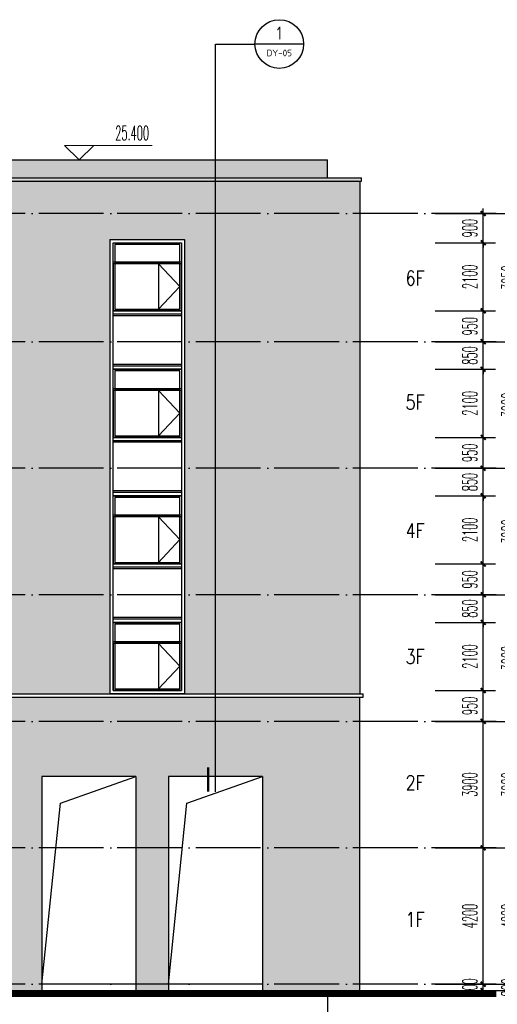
# Model space of a CAD drawing. Extents: x 1779708 to 7299578, y -1121471 to 88434.
# Tile 554 of 656: x 5405885 to 5420602, y -1006179 to -975835. Entities that reach past the tile are written whole.
import ezdxf
from ezdxf.enums import TextEntityAlignment as Align

# ---------------------------------------------------------------- set-up
doc = ezdxf.new("R2010")
doc.units = 0
doc.header["$LTSCALE"] = 1000
doc.header["$MEASUREMENT"] = 0
doc.linetypes.add('DOTE', pattern=[2.42, 2, -0.2, 0.02, -0.2])
doc.layers.get('0').update_dxf_attribs({"linetype": 'CONTINUOUS'})
doc.layers.get('Defpoints').update_dxf_attribs({"linetype": 'CONTINUOUS'})
for name, color, linetype in [('AXIS', 3, 'CONTINUOUS'), ('DIM_IDEN', 3, 'CONTINUOUS'), ('DOTE', 1, 'DOTE'), ('PUB_DIM', 3, 'CONTINUOUS'), ('PUB_TEXT', 7, 'CONTINUOUS'), ('WINDOW', 2, 'CONTINUOUS'), ('可见线', 6, 'CONTINUOUS'), ('立面中线', 140, 'CONTINUOUS'), ('立面填充图例白', 7, 'CONTINUOUS'), ('立面粗线', 30, 'CONTINUOUS'), ('立面细线', 114, 'CONTINUOUS')]:
    doc.layers.add(name, color=color, linetype=linetype)
doc.layers.add('DIM_ELEV', color=3, linetype='CONTINUOUS', lineweight=13)
doc.styles.add('_TCH_DIM', font='SIMPLEX.shx', dxfattribs={"width": 0.7, "bigfont": 'GBCBIG.shx'})
doc.styles.add('_TCH_DIM_T3', font='SIMPLEX.shx', dxfattribs={"width": 0.494118, "bigfont": 'GBCBIG.shx'})
doc.styles.add('dim_font', font='SIMPLEX.shx', dxfattribs={"width": 0.8})
doc.styles.get("Standard").update_dxf_attribs({"font": 'GBENOR', "bigfont": 'GBCBIG'})
doc.dimstyles.new('_TCH_ARCH&&150', dxfattribs={"dimtxt": 446.25, "dimasz": 150, "dimexe": 375, "dimexo": 450, "dimgap": 189.375, "dimtad": 1, "dimdec": 0, "dimzin": 0, "dimdsep": 46, "dimtxsty": '_TCH_DIM_T3', "dimblk": 'ARCHTICK', "dimcen": 0.09, "dimdle": 225, "dimclrt": 7, "dimazin": 2, "dimtfac": 1, "dimtdec": 0, "dimtix": 1, "dimtmove": 2, "dimatfit": 3, "dimfxl": 250, "dimtolj": 1, "dimtzin": 0, "dimarcsym": 0})
pattern_1 = [(130, (10692732.54, -3328.6), (-819.83101, -71.725885), [85.725, -942.975]), (185, (10692732.5, -3328.6), (158.59272, 859.75489), [68.58, -754.38]), (79.549, (10692664.2, -3334.6), (-661.24126, 788.0251), [72.855, -801.405]), (133.8158, (10692732.5, -3100), (-1219.85568, -189.19048), [128.5875, -1414.4625]), (83.3644, (10692630.9, -3115.8), (-1068.31906, 1113.415), [109.2825, -1202.1075]), (188.816, (10692732.5, -3100), (-1068.32073, 1113.41303), [102.87, -1131.57]), (159, (10692618.24, -3157.15), (-682.26696, -460.19483), [85.725, -942.975]), (214, (10692618.2, -3157.15), (-278.10913, 828.84585), [68.58, -754.38]), (108.5486, (10692561.4, -3195.5), (-960.37421, 368.65286), [72.855, -801.405]), (142.5, (10692732.54, -3328.6), (-13.898715, 380.497675), [0, -745.236, 0, -765.81, 0, -757.2375]), (172.5, (10692732.54, -3328.6), (-300.68848, 450.812587), [0, -436.626, 0, -728.091, 0, -288.6075]), (212.5, (10692987.43, -3328.6), (-610.157678, -25.779348), [0, -285.75, 0, -891.54, 0, -1183.005]), (222.5, (10693101.73, -3328.6), (-666.581316, 114.41921), [0, -371.475, 0, -592.074, 0, -840.105])]

# ---------------------------------------------------------------- blocks, each defined once
blk = doc.blocks.new('_ArchTick')
at = {"color": 0, "linetype": 'ByBlock', "const_width": 0.4}
blk.add_lwpolyline([(-0.5, -0.5), (0.5, 0.5)], dxfattribs=at)
blk = doc.blocks.new('*D165')
at = {"layer": 'Defpoints', "color": 0, "transparency": 16777216}
for p in [(5419434, -1005558), (5421367, -1005558), (5419434, -1005758)]:
    blk.add_point(p, dxfattribs=at)
at = {"layer": 'PUB_DIM', "color": 0, "lineweight": -2, "transparency": 16777216}
for p, q in [((5419884, -1005558), (5421742, -1005558)), ((5421367, -1005558), (5421367, -1005408)), ((5421367, -1005758), (5421367, -1005558)), ((5419884, -1005758), (5421742, -1005758)), ((5421367, -1005758), (5421367, -1005908))]:
    blk.add_line(p, q, dxfattribs=at)
at = {"layer": 'PUB_DIM', "color": 0, "lineweight": -2, "transparency": 16777216, "xscale": 150, "yscale": 150, "zscale": 150}
for p, rotation in [((5421367, -1005558), 270), ((5421367, -1005758), 90)]:
    blk.add_blockref('_ArchTick', p, dxfattribs=dict(at, rotation=rotation))
at = {"layer": 'PUB_DIM', "color": 7, "transparency": 16777216, "insert": (5420955, -1005658), "char_height": 446.2, "attachment_point": 5, "rotation": 90, "style": '_TCH_DIM_T3'}
blk.add_mtext('\\A1;200', dxfattribs=at)
blk = doc.blocks.new('*D166')
at = {"layer": 'Defpoints', "color": 0, "transparency": 16777216}
for p in [(5419434, -1001358), (5421367, -1001358), (5419434, -1005558)]:
    blk.add_point(p, dxfattribs=at)
at = {"layer": 'PUB_DIM', "color": 0, "lineweight": -2, "transparency": 16777216}
for p, q in [((5421367, -1005783), (5421367, -1001133)), ((5419884, -1001358), (5421742, -1001358)), ((5419884, -1005558), (5421742, -1005558))]:
    blk.add_line(p, q, dxfattribs=at)
at = {"layer": 'PUB_DIM', "color": 0, "lineweight": -2, "transparency": 16777216, "xscale": 150, "yscale": 150, "zscale": 150}
for p, rotation in [((5421367, -1001358), 90), ((5421367, -1005558), 270)]:
    blk.add_blockref('_ArchTick', p, dxfattribs=dict(at, rotation=rotation))
at = {"layer": 'PUB_DIM', "color": 7, "transparency": 16777216, "insert": (5420955, -1003458), "char_height": 446.2, "attachment_point": 5, "rotation": 90, "style": '_TCH_DIM_T3'}
blk.add_mtext('\\A1;4200', dxfattribs=at)
blk = doc.blocks.new('*D167')
at = {"layer": 'Defpoints', "color": 0, "transparency": 16777216}
for p in [(5419434, -997458), (5421367, -997458), (5419434, -1001358)]:
    blk.add_point(p, dxfattribs=at)
at = {"layer": 'PUB_DIM', "color": 0, "lineweight": -2, "transparency": 16777216}
for p, q in [((5421367, -1001583), (5421367, -997233)), ((5419884, -997458), (5421742, -997458)), ((5419884, -1001358), (5421742, -1001358))]:
    blk.add_line(p, q, dxfattribs=at)
at = {"layer": 'PUB_DIM', "color": 0, "lineweight": -2, "transparency": 16777216, "xscale": 150, "yscale": 150, "zscale": 150}
for p, rotation in [((5421367, -997458), 90), ((5421367, -1001358), 270)]:
    blk.add_blockref('_ArchTick', p, dxfattribs=dict(at, rotation=rotation))
at = {"layer": 'PUB_DIM', "color": 7, "transparency": 16777216, "insert": (5420955, -999408), "char_height": 446.2, "attachment_point": 5, "rotation": 90, "style": '_TCH_DIM_T3'}
blk.add_mtext('\\A1;3900', dxfattribs=at)
blk = doc.blocks.new('*D168')
at = {"layer": 'Defpoints', "color": 0, "transparency": 16777216}
for p in [(5419434, -993558), (5421367, -993558), (5419434, -997458)]:
    blk.add_point(p, dxfattribs=at)
at = {"layer": 'PUB_DIM', "color": 0, "lineweight": -2, "transparency": 16777216}
for p, q in [((5421367, -997683), (5421367, -993333)), ((5419884, -993558), (5421742, -993558)), ((5419884, -997458), (5421742, -997458))]:
    blk.add_line(p, q, dxfattribs=at)
at = {"layer": 'PUB_DIM', "color": 0, "lineweight": -2, "transparency": 16777216, "xscale": 150, "yscale": 150, "zscale": 150}
for p, rotation in [((5421367, -993558), 90), ((5421367, -997458), 270)]:
    blk.add_blockref('_ArchTick', p, dxfattribs=dict(at, rotation=rotation))
at = {"layer": 'PUB_DIM', "color": 7, "transparency": 16777216, "insert": (5420955, -995508), "char_height": 446.2, "attachment_point": 5, "rotation": 90, "style": '_TCH_DIM_T3'}
blk.add_mtext('\\A1;3900', dxfattribs=at)
blk = doc.blocks.new('*D169')
at = {"layer": 'Defpoints', "color": 0, "transparency": 16777216}
for p in [(5419434, -989658), (5421367, -989658), (5419434, -993558)]:
    blk.add_point(p, dxfattribs=at)
at = {"layer": 'PUB_DIM', "color": 0, "lineweight": -2, "transparency": 16777216}
for p, q in [((5421367, -993783), (5421367, -989433)), ((5419884, -989658), (5421742, -989658)), ((5419884, -993558), (5421742, -993558))]:
    blk.add_line(p, q, dxfattribs=at)
at = {"layer": 'PUB_DIM', "color": 0, "lineweight": -2, "transparency": 16777216, "xscale": 150, "yscale": 150, "zscale": 150}
for p, rotation in [((5421367, -989658), 90), ((5421367, -993558), 270)]:
    blk.add_blockref('_ArchTick', p, dxfattribs=dict(at, rotation=rotation))
at = {"layer": 'PUB_DIM', "color": 7, "transparency": 16777216, "insert": (5420955, -991608), "char_height": 446.2, "attachment_point": 5, "rotation": 90, "style": '_TCH_DIM_T3'}
blk.add_mtext('\\A1;3900', dxfattribs=at)
blk = doc.blocks.new('*D170')
at = {"layer": 'Defpoints', "color": 0, "transparency": 16777216}
for p in [(5419434, -985758), (5421367, -985758), (5419434, -989658)]:
    blk.add_point(p, dxfattribs=at)
at = {"layer": 'PUB_DIM', "color": 0, "lineweight": -2, "transparency": 16777216}
for p, q in [((5421367, -989883), (5421367, -985533)), ((5419884, -985758), (5421742, -985758)), ((5419884, -989658), (5421742, -989658))]:
    blk.add_line(p, q, dxfattribs=at)
at = {"layer": 'PUB_DIM', "color": 0, "lineweight": -2, "transparency": 16777216, "xscale": 150, "yscale": 150, "zscale": 150}
for p, rotation in [((5421367, -985758), 90), ((5421367, -989658), 270)]:
    blk.add_blockref('_ArchTick', p, dxfattribs=dict(at, rotation=rotation))
at = {"layer": 'PUB_DIM', "color": 7, "transparency": 16777216, "insert": (5420955, -987708), "char_height": 446.2, "attachment_point": 5, "rotation": 90, "style": '_TCH_DIM_T3'}
blk.add_mtext('\\A1;3900', dxfattribs=at)
blk = doc.blocks.new('*D171')
at = {"layer": 'Defpoints', "color": 0, "transparency": 16777216}
for p in [(5419434, -981808), (5421367, -981808), (5419434, -985758)]:
    blk.add_point(p, dxfattribs=at)
at = {"layer": 'PUB_DIM', "color": 0, "lineweight": -2, "transparency": 16777216}
for p, q in [((5421367, -985983), (5421367, -981583)), ((5419884, -981808), (5421742, -981808)), ((5419884, -985758), (5421742, -985758))]:
    blk.add_line(p, q, dxfattribs=at)
at = {"layer": 'PUB_DIM', "color": 0, "lineweight": -2, "transparency": 16777216, "xscale": 150, "yscale": 150, "zscale": 150}
for p, rotation in [((5421367, -981808), 90), ((5421367, -985758), 270)]:
    blk.add_blockref('_ArchTick', p, dxfattribs=dict(at, rotation=rotation))
at = {"layer": 'PUB_DIM', "color": 7, "transparency": 16777216, "insert": (5420955, -983783), "char_height": 446.2, "attachment_point": 5, "rotation": 90, "style": '_TCH_DIM_T3'}
blk.add_mtext('\\A1;3950', dxfattribs=at)
blk = doc.blocks.new('*D343')
at = {"layer": 'Defpoints', "color": 0, "transparency": 16777216}
for p in [(5418234, -1005558), (5420167, -1005558), (5418234, -1005758)]:
    blk.add_point(p, dxfattribs=at)
at = {"layer": 'PUB_DIM', "color": 0, "lineweight": -2, "transparency": 16777216}
for p, q in [((5418684, -1005558), (5420542, -1005558)), ((5420167, -1005558), (5420167, -1005408)), ((5420167, -1005758), (5420167, -1005558)), ((5418684, -1005758), (5420542, -1005758)), ((5420167, -1005758), (5420167, -1005908))]:
    blk.add_line(p, q, dxfattribs=at)
at = {"layer": 'PUB_DIM', "color": 0, "lineweight": -2, "transparency": 16777216, "xscale": 150, "yscale": 150, "zscale": 150}
for p, rotation in [((5420167, -1005558), 270), ((5420167, -1005758), 90)]:
    blk.add_blockref('_ArchTick', p, dxfattribs=dict(at, rotation=rotation))
at = {"layer": 'PUB_DIM', "color": 7, "transparency": 16777216, "insert": (5419755, -1005658), "char_height": 446.2, "attachment_point": 5, "rotation": 90, "style": '_TCH_DIM_T3'}
blk.add_mtext('\\A1;200', dxfattribs=at)
blk = doc.blocks.new('*D344')
at = {"layer": 'Defpoints', "color": 0, "transparency": 16777216}
for p in [(5418234, -1001358), (5420167, -1001358), (5418234, -1005558)]:
    blk.add_point(p, dxfattribs=at)
at = {"layer": 'PUB_DIM', "color": 0, "lineweight": -2, "transparency": 16777216}
for p, q in [((5420167, -1005783), (5420167, -1001133)), ((5418684, -1001358), (5420542, -1001358)), ((5418684, -1005558), (5420542, -1005558))]:
    blk.add_line(p, q, dxfattribs=at)
at = {"layer": 'PUB_DIM', "color": 0, "lineweight": -2, "transparency": 16777216, "xscale": 150, "yscale": 150, "zscale": 150}
for p, rotation in [((5420167, -1001358), 90), ((5420167, -1005558), 270)]:
    blk.add_blockref('_ArchTick', p, dxfattribs=dict(at, rotation=rotation))
at = {"layer": 'PUB_DIM', "color": 7, "transparency": 16777216, "insert": (5419755, -1003458), "char_height": 446.2, "attachment_point": 5, "rotation": 90, "style": '_TCH_DIM_T3'}
blk.add_mtext('\\A1;4200', dxfattribs=at)
blk = doc.blocks.new('*D345')
at = {"layer": 'Defpoints', "color": 0, "transparency": 16777216}
for p in [(5418234, -997458), (5420167, -997458), (5418234, -1001358)]:
    blk.add_point(p, dxfattribs=at)
at = {"layer": 'PUB_DIM', "color": 0, "lineweight": -2, "transparency": 16777216}
for p, q in [((5420167, -1001583), (5420167, -997233)), ((5418684, -997458), (5420542, -997458)), ((5418684, -1001358), (5420542, -1001358))]:
    blk.add_line(p, q, dxfattribs=at)
at = {"layer": 'PUB_DIM', "color": 0, "lineweight": -2, "transparency": 16777216, "xscale": 150, "yscale": 150, "zscale": 150}
for p, rotation in [((5420167, -997458), 90), ((5420167, -1001358), 270)]:
    blk.add_blockref('_ArchTick', p, dxfattribs=dict(at, rotation=rotation))
at = {"layer": 'PUB_DIM', "color": 7, "transparency": 16777216, "insert": (5419755, -999408), "char_height": 446.2, "attachment_point": 5, "rotation": 90, "style": '_TCH_DIM_T3'}
blk.add_mtext('\\A1;3900', dxfattribs=at)
blk = doc.blocks.new('*D346')
at = {"layer": 'Defpoints', "color": 0, "transparency": 16777216}
for p in [(5418234, -996508), (5420167, -996508), (5418234, -997458)]:
    blk.add_point(p, dxfattribs=at)
at = {"layer": 'PUB_DIM', "color": 0, "lineweight": -2, "transparency": 16777216}
for p, q in [((5420167, -997683), (5420167, -996283)), ((5418684, -996508), (5420542, -996508)), ((5418684, -997458), (5420542, -997458))]:
    blk.add_line(p, q, dxfattribs=at)
at = {"layer": 'PUB_DIM', "color": 0, "lineweight": -2, "transparency": 16777216, "xscale": 150, "yscale": 150, "zscale": 150}
for p, rotation in [((5420167, -996508), 90), ((5420167, -997458), 270)]:
    blk.add_blockref('_ArchTick', p, dxfattribs=dict(at, rotation=rotation))
at = {"layer": 'PUB_DIM', "color": 7, "transparency": 16777216, "insert": (5419755, -996983), "char_height": 446.2, "attachment_point": 5, "rotation": 90, "style": '_TCH_DIM_T3'}
blk.add_mtext('\\A1;950', dxfattribs=at)
blk = doc.blocks.new('*D347')
at = {"layer": 'Defpoints', "color": 0, "transparency": 16777216}
for p in [(5418234, -994408), (5420167, -994408), (5418234, -996508)]:
    blk.add_point(p, dxfattribs=at)
at = {"layer": 'PUB_DIM', "color": 0, "lineweight": -2, "transparency": 16777216}
for p, q in [((5420167, -996733), (5420167, -994183)), ((5418684, -994408), (5420542, -994408)), ((5418684, -996508), (5420542, -996508))]:
    blk.add_line(p, q, dxfattribs=at)
at = {"layer": 'PUB_DIM', "color": 0, "lineweight": -2, "transparency": 16777216, "xscale": 150, "yscale": 150, "zscale": 150}
for p, rotation in [((5420167, -994408), 90), ((5420167, -996508), 270)]:
    blk.add_blockref('_ArchTick', p, dxfattribs=dict(at, rotation=rotation))
at = {"layer": 'PUB_DIM', "color": 7, "transparency": 16777216, "insert": (5419755, -995458), "char_height": 446.2, "attachment_point": 5, "rotation": 90, "style": '_TCH_DIM_T3'}
blk.add_mtext('\\A1;2100', dxfattribs=at)
blk = doc.blocks.new('*D348')
at = {"layer": 'Defpoints', "color": 0, "transparency": 16777216}
for p in [(5418234, -993558), (5420167, -993558), (5418234, -994408)]:
    blk.add_point(p, dxfattribs=at)
at = {"layer": 'PUB_DIM', "color": 0, "lineweight": -2, "transparency": 16777216}
for p, q in [((5420167, -993558), (5420167, -993408)), ((5418684, -993558), (5420542, -993558)), ((5420167, -994408), (5420167, -993558)), ((5418684, -994408), (5420542, -994408)), ((5420167, -994408), (5420167, -994558))]:
    blk.add_line(p, q, dxfattribs=at)
at = {"layer": 'PUB_DIM', "color": 0, "lineweight": -2, "transparency": 16777216, "xscale": 150, "yscale": 150, "zscale": 150}
for p, rotation in [((5420167, -993558), 270), ((5420167, -994408), 90)]:
    blk.add_blockref('_ArchTick', p, dxfattribs=dict(at, rotation=rotation))
at = {"layer": 'PUB_DIM', "color": 7, "transparency": 16777216, "insert": (5419755, -993983), "char_height": 446.2, "attachment_point": 5, "rotation": 90, "style": '_TCH_DIM_T3'}
blk.add_mtext('\\A1;850', dxfattribs=at)
blk = doc.blocks.new('*D349')
at = {"layer": 'Defpoints', "color": 0, "transparency": 16777216}
for p in [(5418234, -992608), (5420167, -992608), (5418234, -993558)]:
    blk.add_point(p, dxfattribs=at)
at = {"layer": 'PUB_DIM', "color": 0, "lineweight": -2, "transparency": 16777216}
for p, q in [((5420167, -993783), (5420167, -992383)), ((5418684, -992608), (5420542, -992608)), ((5418684, -993558), (5420542, -993558))]:
    blk.add_line(p, q, dxfattribs=at)
at = {"layer": 'PUB_DIM', "color": 0, "lineweight": -2, "transparency": 16777216, "xscale": 150, "yscale": 150, "zscale": 150}
for p, rotation in [((5420167, -992608), 90), ((5420167, -993558), 270)]:
    blk.add_blockref('_ArchTick', p, dxfattribs=dict(at, rotation=rotation))
at = {"layer": 'PUB_DIM', "color": 7, "transparency": 16777216, "insert": (5419755, -993083), "char_height": 446.2, "attachment_point": 5, "rotation": 90, "style": '_TCH_DIM_T3'}
blk.add_mtext('\\A1;950', dxfattribs=at)
blk = doc.blocks.new('*D350')
at = {"layer": 'Defpoints', "color": 0, "transparency": 16777216}
for p in [(5418234, -990508), (5420167, -990508), (5418234, -992608)]:
    blk.add_point(p, dxfattribs=at)
at = {"layer": 'PUB_DIM', "color": 0, "lineweight": -2, "transparency": 16777216}
for p, q in [((5420167, -992833), (5420167, -990283)), ((5418684, -990508), (5420542, -990508)), ((5418684, -992608), (5420542, -992608))]:
    blk.add_line(p, q, dxfattribs=at)
at = {"layer": 'PUB_DIM', "color": 0, "lineweight": -2, "transparency": 16777216, "xscale": 150, "yscale": 150, "zscale": 150}
for p, rotation in [((5420167, -990508), 90), ((5420167, -992608), 270)]:
    blk.add_blockref('_ArchTick', p, dxfattribs=dict(at, rotation=rotation))
at = {"layer": 'PUB_DIM', "color": 7, "transparency": 16777216, "insert": (5419755, -991558), "char_height": 446.2, "attachment_point": 5, "rotation": 90, "style": '_TCH_DIM_T3'}
blk.add_mtext('\\A1;2100', dxfattribs=at)
blk = doc.blocks.new('*D351')
at = {"layer": 'Defpoints', "color": 0, "transparency": 16777216}
for p in [(5418234, -989658), (5420167, -989658), (5418234, -990508)]:
    blk.add_point(p, dxfattribs=at)
at = {"layer": 'PUB_DIM', "color": 0, "lineweight": -2, "transparency": 16777216}
for p, q in [((5420167, -989658), (5420167, -989508)), ((5418684, -989658), (5420542, -989658)), ((5420167, -990508), (5420167, -989658)), ((5418684, -990508), (5420542, -990508)), ((5420167, -990508), (5420167, -990658))]:
    blk.add_line(p, q, dxfattribs=at)
at = {"layer": 'PUB_DIM', "color": 0, "lineweight": -2, "transparency": 16777216, "xscale": 150, "yscale": 150, "zscale": 150}
for p, rotation in [((5420167, -989658), 270), ((5420167, -990508), 90)]:
    blk.add_blockref('_ArchTick', p, dxfattribs=dict(at, rotation=rotation))
at = {"layer": 'PUB_DIM', "color": 7, "transparency": 16777216, "insert": (5419755, -990083), "char_height": 446.2, "attachment_point": 5, "rotation": 90, "style": '_TCH_DIM_T3'}
blk.add_mtext('\\A1;850', dxfattribs=at)
blk = doc.blocks.new('*D352')
at = {"layer": 'Defpoints', "color": 0, "transparency": 16777216}
for p in [(5418234, -988708), (5420167, -988708), (5418234, -989658)]:
    blk.add_point(p, dxfattribs=at)
at = {"layer": 'PUB_DIM', "color": 0, "lineweight": -2, "transparency": 16777216}
for p, q in [((5420167, -989883), (5420167, -988483)), ((5418684, -988708), (5420542, -988708)), ((5418684, -989658), (5420542, -989658))]:
    blk.add_line(p, q, dxfattribs=at)
at = {"layer": 'PUB_DIM', "color": 0, "lineweight": -2, "transparency": 16777216, "xscale": 150, "yscale": 150, "zscale": 150}
for p, rotation in [((5420167, -988708), 90), ((5420167, -989658), 270)]:
    blk.add_blockref('_ArchTick', p, dxfattribs=dict(at, rotation=rotation))
at = {"layer": 'PUB_DIM', "color": 7, "transparency": 16777216, "insert": (5419755, -989183), "char_height": 446.2, "attachment_point": 5, "rotation": 90, "style": '_TCH_DIM_T3'}
blk.add_mtext('\\A1;950', dxfattribs=at)
blk = doc.blocks.new('*D353')
at = {"layer": 'Defpoints', "color": 0, "transparency": 16777216}
for p in [(5418234, -986608), (5420167, -986608), (5418234, -988708)]:
    blk.add_point(p, dxfattribs=at)
at = {"layer": 'PUB_DIM', "color": 0, "lineweight": -2, "transparency": 16777216}
for p, q in [((5420167, -988933), (5420167, -986383)), ((5418684, -986608), (5420542, -986608)), ((5418684, -988708), (5420542, -988708))]:
    blk.add_line(p, q, dxfattribs=at)
at = {"layer": 'PUB_DIM', "color": 0, "lineweight": -2, "transparency": 16777216, "xscale": 150, "yscale": 150, "zscale": 150}
for p, rotation in [((5420167, -986608), 90), ((5420167, -988708), 270)]:
    blk.add_blockref('_ArchTick', p, dxfattribs=dict(at, rotation=rotation))
at = {"layer": 'PUB_DIM', "color": 7, "transparency": 16777216, "insert": (5419755, -987658), "char_height": 446.2, "attachment_point": 5, "rotation": 90, "style": '_TCH_DIM_T3'}
blk.add_mtext('\\A1;2100', dxfattribs=at)
blk = doc.blocks.new('*D354')
at = {"layer": 'Defpoints', "color": 0, "transparency": 16777216}
for p in [(5418234, -985758), (5420167, -985758), (5418234, -986608)]:
    blk.add_point(p, dxfattribs=at)
at = {"layer": 'PUB_DIM', "color": 0, "lineweight": -2, "transparency": 16777216}
for p, q in [((5418684, -985758), (5420542, -985758)), ((5420167, -985758), (5420167, -985608)), ((5420167, -986608), (5420167, -985758)), ((5418684, -986608), (5420542, -986608)), ((5420167, -986608), (5420167, -986758))]:
    blk.add_line(p, q, dxfattribs=at)
at = {"layer": 'PUB_DIM', "color": 0, "lineweight": -2, "transparency": 16777216, "xscale": 150, "yscale": 150, "zscale": 150}
for p, rotation in [((5420167, -985758), 270), ((5420167, -986608), 90)]:
    blk.add_blockref('_ArchTick', p, dxfattribs=dict(at, rotation=rotation))
at = {"layer": 'PUB_DIM', "color": 7, "transparency": 16777216, "insert": (5419755, -986183), "char_height": 446.2, "attachment_point": 5, "rotation": 90, "style": '_TCH_DIM_T3'}
blk.add_mtext('\\A1;850', dxfattribs=at)
blk = doc.blocks.new('*D355')
at = {"layer": 'Defpoints', "color": 0, "transparency": 16777216}
for p in [(5418234, -984808), (5420167, -984808), (5418234, -985758)]:
    blk.add_point(p, dxfattribs=at)
at = {"layer": 'PUB_DIM', "color": 0, "lineweight": -2, "transparency": 16777216}
for p, q in [((5420167, -985983), (5420167, -984583)), ((5418684, -984808), (5420542, -984808)), ((5418684, -985758), (5420542, -985758))]:
    blk.add_line(p, q, dxfattribs=at)
at = {"layer": 'PUB_DIM', "color": 0, "lineweight": -2, "transparency": 16777216, "xscale": 150, "yscale": 150, "zscale": 150}
for p, rotation in [((5420167, -984808), 90), ((5420167, -985758), 270)]:
    blk.add_blockref('_ArchTick', p, dxfattribs=dict(at, rotation=rotation))
at = {"layer": 'PUB_DIM', "color": 7, "transparency": 16777216, "insert": (5419755, -985283), "char_height": 446.2, "attachment_point": 5, "rotation": 90, "style": '_TCH_DIM_T3'}
blk.add_mtext('\\A1;950', dxfattribs=at)
blk = doc.blocks.new('*D356')
at = {"layer": 'Defpoints', "color": 0, "transparency": 16777216}
for p in [(5418234, -982708), (5420167, -982708), (5418234, -984808)]:
    blk.add_point(p, dxfattribs=at)
at = {"layer": 'PUB_DIM', "color": 0, "lineweight": -2, "transparency": 16777216}
for p, q in [((5420167, -985033), (5420167, -982483)), ((5418684, -982708), (5420542, -982708)), ((5418684, -984808), (5420542, -984808))]:
    blk.add_line(p, q, dxfattribs=at)
at = {"layer": 'PUB_DIM', "color": 0, "lineweight": -2, "transparency": 16777216, "xscale": 150, "yscale": 150, "zscale": 150}
for p, rotation in [((5420167, -982708), 90), ((5420167, -984808), 270)]:
    blk.add_blockref('_ArchTick', p, dxfattribs=dict(at, rotation=rotation))
at = {"layer": 'PUB_DIM', "color": 7, "transparency": 16777216, "insert": (5419755, -983758), "char_height": 446.2, "attachment_point": 5, "rotation": 90, "style": '_TCH_DIM_T3'}
blk.add_mtext('\\A1;2100', dxfattribs=at)
blk = doc.blocks.new('*D357')
at = {"layer": 'Defpoints', "color": 0, "transparency": 16777216}
for p in [(5418234, -981808), (5420167, -981808), (5418234, -982708)]:
    blk.add_point(p, dxfattribs=at)
at = {"layer": 'PUB_DIM', "color": 0, "lineweight": -2, "transparency": 16777216}
for p, q in [((5418684, -981808), (5420542, -981808)), ((5420167, -981808), (5420167, -981658)), ((5420167, -982708), (5420167, -981808)), ((5418684, -982708), (5420542, -982708)), ((5420167, -982708), (5420167, -982858))]:
    blk.add_line(p, q, dxfattribs=at)
at = {"layer": 'PUB_DIM', "color": 0, "lineweight": -2, "transparency": 16777216, "xscale": 150, "yscale": 150, "zscale": 150}
for p, rotation in [((5420167, -981808), 270), ((5420167, -982708), 90)]:
    blk.add_blockref('_ArchTick', p, dxfattribs=dict(at, rotation=rotation))
at = {"layer": 'PUB_DIM', "color": 7, "transparency": 16777216, "insert": (5419755, -982258), "char_height": 446.2, "attachment_point": 5, "rotation": 90, "style": '_TCH_DIM_T3'}
blk.add_mtext('\\A1;900', dxfattribs=at)

msp = doc.modelspace()

# ---------------------------------------------------------------- hatches: boundary and pattern name
at = {"layer": '立面填充图例白'}
h = msp.add_hatch(dxfattribs=at)
h.set_pattern_fill('AR-CONC', color=0, scale=450, style=0)
h.set_pattern_definition(pattern_1)
h.paths.add_polyline_path([(5390366.3, -980158.3), (5415366.3, -980158.3), (5415366.3, -980708.3), (5390366.3, -980708.3)])
h = msp.add_hatch(dxfattribs=at)
h.set_pattern_fill('AR-CONC', color=0, scale=450, style=0)
h.set_pattern_definition(pattern_1)
h.paths.add_polyline_path([(5389566.3, -980758.3), (5416366.3, -980758.3), (5416366.3, -981808.3), (5389566.3, -981808.3)])
h = msp.add_hatch(dxfattribs=at)
h.set_pattern_fill('AR-CONC', color=0, scale=450, style=0)
h.set_pattern_definition(pattern_1)
h.paths.add_polyline_path([(5389566.3, -981858.3), (5389566.3, -981808.3), (5416366.3, -981808.3), (5416366.3, -985758.3), (5410966.3, -985758.3), (5410966.3, -982608.3), (5408666.3, -982608.3), (5408666.3, -985758.3), (5405066.3, -985758.3), (5405066.3, -982608.3), (5402766.3, -982608.3), (5402766.3, -985758.3), (5400966.3, -985758.3), (5400966.3, -982608.3), (5390966.3, -982608.3), (5390966.3, -985758.3), (5389566.3, -985758.3)])
h = msp.add_hatch(dxfattribs=at)
h.set_pattern_fill('AR-CONC', color=0, scale=450, style=0)
h.set_pattern_definition(pattern_1)
h.paths.add_polyline_path([(5389566.3, -985758.3), (5390966.3, -985758.3), (5390966.3, -989658.3), (5389566.3, -989658.3)])
h.paths.add_polyline_path([(5400966.3, -985758.3), (5402766.3, -985758.3), (5402766.3, -989658.3), (5400966.3, -989658.3)])
h.paths.add_polyline_path([(5405066.3, -985758.3), (5408666.3, -985758.3), (5408666.3, -989658.3), (5405066.3, -989658.3)])
h.paths.add_polyline_path([(5410966.3, -985758.3), (5416366.3, -985758.3), (5416366.3, -989658.3), (5410966.3, -989658.3)])
h = msp.add_hatch(dxfattribs=at)
h.set_pattern_fill('AR-CONC', color=0, scale=450, style=0)
h.set_pattern_definition(pattern_1)
h.paths.add_polyline_path([(5410966.3, -989658.3), (5416366.3, -989658.3), (5416366.3, -993558.3), (5410966.3, -993558.3)])
h.paths.add_polyline_path([(5405066.3, -989658.3), (5408666.3, -989658.3), (5408666.3, -993558.3), (5405066.3, -993558.3)])
h.paths.add_polyline_path([(5400966.3, -989658.3), (5402766.3, -989658.3), (5402766.3, -993558.3), (5400966.3, -993558.3)])
h.paths.add_polyline_path([(5389566.3, -989658.3), (5390966.3, -989658.3), (5390966.3, -993558.3), (5389566.3, -993558.3)])
h = msp.add_hatch(dxfattribs=at)
h.set_pattern_fill('AR-CONC', color=0, scale=450, style=0)
h.set_pattern_definition(pattern_1)
h.paths.add_polyline_path([(5389566.3, -993558.3), (5390966.3, -993558.3), (5390966.3, -996608.3), (5389566.3, -996608.3)])
h.paths.add_polyline_path([(5400966.3, -993558.3), (5402766.3, -993558.3), (5402766.3, -996608.3), (5400966.3, -996608.3)])
h.paths.add_polyline_path([(5405066.3, -993558.3), (5408666.3, -993558.3), (5408666.3, -996608.3), (5405066.3, -996608.3)])
h.paths.add_polyline_path([(5410966.3, -993558.3), (5416366.3, -993558.3), (5416366.3, -996608.3), (5410966.3, -996608.3)])
h = msp.add_hatch(dxfattribs=at)
h.set_pattern_fill('AR-CONC', color=0, scale=450, style=0)
h.set_pattern_definition(pattern_1)
h.paths.add_polyline_path([(5363366.3, -996708.3), (5377166.3, -996708.3), (5416366.3, -996708.3), (5416366.3, -997458.3), (5363366.3, -997458.3)])
h = msp.add_hatch(dxfattribs=at)
h.set_pattern_fill('AR-CONC', color=0, scale=450, style=0)
h.set_pattern_definition(pattern_1)
h.paths.add_polyline_path([(5363366.3, -997458.3), (5416366.3, -997458.3), (5416366.3, -1001358.3), (5413366.3, -1001358.3), (5413366.3, -999158.3), (5410466.3, -999158.3), (5410466.3, -1001358.3), (5409466.3, -1001358.3), (5409466.3, -999158.3), (5406566.3, -999158.3), (5406566.3, -1001358.3), (5405566.3, -1001358.3), (5405566.3, -999158.3), (5402666.3, -999158.3), (5402666.3, -1001358.3), (5401666.3, -1001358.3), (5401666.3, -999158.3), (5398766.3, -999158.3), (5398766.3, -1001358.3), (5397766.3, -1001358.3), (5397766.3, -999158.3), (5394866.3, -999158.3), (5394866.3, -1001358.3), (5393866.3, -1001358.3), (5393866.3, -999158.3), (5390966.3, -999158.3), (5390966.3, -1001358.3), (5385566.3, -1001358.3), (5385566.3, -999158.3), (5382166.3, -999158.3), (5382166.3, -1001358.3), (5381166.3, -1001358.3), (5381166.3, -999158.3), (5377766.3, -999158.3), (5377766.3, -1001358.3), (5376766.3, -1001358.3), (5376766.3, -999158.3), (5374166.3, -999158.3), (5374166.3, -1001358.3), (5373166.3, -1001358.3), (5373166.3, -999158.3), (5369566.3, -999158.3), (5369566.3, -1001358.3), (5363366.3, -1001358.3)])
h = msp.add_hatch(dxfattribs=at)
h.set_pattern_fill('AR-CONC', color=0, scale=450, style=0)
h.set_pattern_definition(pattern_1)
h.paths.add_polyline_path([(5363366.3, -1005558.3), (5369566.3, -1005558.3), (5369566.3, -1005758.3), (5363366.3, -1005758.3)])
h.paths.add_polyline_path([(5373166.3, -1005558.3), (5374166.3, -1005558.3), (5374166.3, -1005758.3), (5373166.3, -1005758.3)])
h.paths.add_polyline_path([(5376766.3, -1005558.3), (5377766.3, -1005558.3), (5377766.3, -1005758.3), (5376766.3, -1005758.3)])
h.paths.add_polyline_path([(5381166.3, -1005558.3), (5382166.3, -1005558.3), (5382166.3, -1005758.3), (5381166.3, -1005758.3)])
h.paths.add_polyline_path([(5385566.3, -1005558.3), (5390966.3, -1005558.3), (5390966.3, -1005758.3), (5385566.3, -1005758.3)])
h.paths.add_polyline_path([(5393866.3, -1005558.3), (5394866.3, -1005558.3), (5394866.3, -1005758.3), (5393866.3, -1005758.3)])
h.paths.add_polyline_path([(5397766.3, -1005558.3), (5398766.3, -1005558.3), (5398766.3, -1005758.3), (5397766.3, -1005758.3)])
h.paths.add_polyline_path([(5401666.3, -1005558.3), (5402666.3, -1005558.3), (5402666.3, -1005758.3), (5401666.3, -1005758.3)])
h.paths.add_polyline_path([(5405566.3, -1005558.3), (5406566.3, -1005558.3), (5406566.3, -1005758.3), (5405566.3, -1005758.3)])
h.paths.add_polyline_path([(5409466.3, -1005558.3), (5410466.3, -1005558.3), (5410466.3, -1005758.3), (5409466.3, -1005758.3)])
h.paths.add_polyline_path([(5413366.3, -1005558.3), (5416366.3, -1005558.3), (5416366.3, -1005758.3), (5413366.3, -1005758.3)])
h.paths.add_polyline_path([(5363366.3, -1001358.3), (5369566.3, -1001358.3), (5369566.3, -1005558.3), (5363366.3, -1005558.3)])
h.paths.add_polyline_path([(5373166.3, -1001358.3), (5374166.3, -1001358.3), (5374166.3, -1005558.3), (5373166.3, -1005558.3)])
h.paths.add_polyline_path([(5376766.3, -1001358.3), (5377766.3, -1001358.3), (5377766.3, -1005558.3), (5376766.3, -1005558.3)])
h.paths.add_polyline_path([(5381166.3, -1001358.3), (5382166.3, -1001358.3), (5382166.3, -1005558.3), (5381166.3, -1005558.3)])
h.paths.add_polyline_path([(5385566.3, -1001358.3), (5390966.3, -1001358.3), (5390966.3, -1005558.3), (5385566.3, -1005558.3)])
h.paths.add_polyline_path([(5393866.3, -1001358.3), (5394866.3, -1001358.3), (5394866.3, -1005558.3), (5393866.3, -1005558.3)])
h.paths.add_polyline_path([(5397766.3, -1001358.3), (5398766.3, -1001358.3), (5398766.3, -1005558.3), (5397766.3, -1005558.3)])
h.paths.add_polyline_path([(5401666.3, -1001358.3), (5402666.3, -1001358.3), (5402666.3, -1005558.3), (5401666.3, -1005558.3)])
h.paths.add_polyline_path([(5405566.3, -1001358.3), (5406566.3, -1001358.3), (5406566.3, -1005558.3), (5405566.3, -1005558.3)])
h.paths.add_polyline_path([(5409466.3, -1001358.3), (5410466.3, -1001358.3), (5410466.3, -1005558.3), (5409466.3, -1005558.3)])
h.paths.add_polyline_path([(5413366.3, -1001358.3), (5416366.3, -1001358.3), (5416366.3, -1005558.3), (5413366.3, -1005558.3)])

# ---------------------------------------------------------------- linework, layer by layer
at = {"layer": 'AXIS'}
msp.add_line((5415366.3, -1005758.3), (5415366.3, -1007793.5), dxfattribs=at)
at = {"layer": 'DIM_ELEV'}
for p, q in [((5407718.2, -980158.3), (5407268.2, -979708.3)), ((5407268.2, -979708.3), (5409968.2, -979708.3)), ((5407718.2, -980158.3), (5408168.2, -979708.3)), ((5405243.2, -980158.3), (5408168.2, -980158.3))]:
    msp.add_line(p, q, dxfattribs=at)
at = {"layer": 'DIM_IDEN'}
for p, q in [((5411916.3, -976584.6), (5413134.3, -976584.6)), ((5411916.3, -999628.6), (5411916.3, -976584.6)), ((5414634.3, -976584.6), (5413134.3, -976584.6))]:
    msp.add_line(p, q, dxfattribs=at)
at = {"layer": 'DIM_IDEN', "const_width": 75}
msp.add_lwpolyline([(5411691.3, -999628.6), (5411691.3, -998878.6)], dxfattribs=at)
at = {"layer": 'DIM_IDEN'}
msp.add_circle((5413884.3, -976584.6), 750, dxfattribs=at)
at = {"layer": 'DOTE'}
for p, q in [((5420570.5, -981808.3), (5346366.3, -981808.3)), ((5420570.5, -985758.3), (5346366.3, -985758.3)), ((5420570.5, -989658.3), (5346366.3, -989658.3)), ((5420570.5, -993558.3), (5346366.3, -993558.3)), ((5420570.5, -997458.3), (5346366.3, -997458.3)), ((5420570.5, -1001358.3), (5346366.3, -1001358.3)), ((5420570.5, -1005558.3), (5346366.3, -1005558.3)), ((5420570.5, -1005758.3), (5346366.3, -1005758.3))]:
    msp.add_line(p, q, dxfattribs=at)
at = {"layer": 'WINDOW'}
for points in [[(5408816.3, -983308.3), (5410816.3, -983308.3), (5410816.3, -982758.3), (5408816.3, -982758.3)], [(5408816.3, -984758.3), (5410816.3, -984758.3), (5410816.3, -983358.3), (5408816.3, -983358.3)], [(5408816.3, -987208.3), (5410816.3, -987208.3), (5410816.3, -986658.3), (5408816.3, -986658.3)], [(5408816.3, -988658.3), (5410816.3, -988658.3), (5410816.3, -987258.3), (5408816.3, -987258.3)], [(5408816.3, -991108.3), (5410816.3, -991108.3), (5410816.3, -990558.3), (5408816.3, -990558.3)], [(5408816.3, -992558.3), (5410816.3, -992558.3), (5410816.3, -991158.3), (5408816.3, -991158.3)], [(5408816.3, -995008.3), (5410816.3, -995008.3), (5410816.3, -994458.3), (5408816.3, -994458.3)], [(5408816.3, -996458.3), (5410816.3, -996458.3), (5410816.3, -995058.3), (5408816.3, -995058.3)]]:
    msp.add_lwpolyline(points, close=True, dxfattribs=at)
at = {"layer": '可见线'}
msp.add_line((5420570.5, -1005758.3), (5346366.3, -1005758.3), dxfattribs=at)
at = {"layer": '可见线', "const_width": 200}
msp.add_lwpolyline([(5420570.5, -1005858.3), (5272162.1, -1005858.3)], dxfattribs=at)
at = {"layer": '立面中线'}
for p, q in [((5410866.3, -984808.3), (5408766.3, -984808.3)), ((5410866.3, -984908.3), (5408766.3, -984908.3)), ((5410866.3, -984958.3), (5408766.3, -984958.3)), ((5410866.3, -986458.3), (5408766.3, -986458.3)), ((5410866.3, -986508.3), (5408766.3, -986508.3)), ((5410866.3, -986608.3), (5408766.3, -986608.3)), ((5410866.3, -988708.3), (5408766.3, -988708.3)), ((5410866.3, -988808.3), (5408766.3, -988808.3)), ((5410866.3, -988858.3), (5408766.3, -988858.3)), ((5410866.3, -990358.3), (5408766.3, -990358.3)), ((5410866.3, -990408.3), (5408766.3, -990408.3)), ((5410866.3, -990508.3), (5408766.3, -990508.3)), ((5410866.3, -992608.3), (5408766.3, -992608.3)), ((5410866.3, -992708.3), (5408766.3, -992708.3)), ((5410866.3, -992758.3), (5408766.3, -992758.3)), ((5410866.3, -994258.3), (5408766.3, -994258.3)), ((5410866.3, -994308.3), (5408766.3, -994308.3)), ((5410866.3, -994408.3), (5408766.3, -994408.3))]:
    msp.add_line(p, q, dxfattribs=at)
for points in [[(5390366.3, -980708.3), (5390366.3, -980158.3), (5415366.3, -980158.3)], [(5415366.3, -980708.3), (5415366.3, -980158.3)], [(5408766.3, -984808.3), (5410866.3, -984808.3)], [(5408766.3, -986608.3), (5410866.3, -986608.3)], [(5408766.3, -986608.3), (5410866.3, -986608.3)], [(5408766.3, -988708.3), (5410866.3, -988708.3)], [(5408766.3, -988708.3), (5410866.3, -988708.3)], [(5408766.3, -990508.3), (5410866.3, -990508.3)], [(5408766.3, -990508.3), (5410866.3, -990508.3)], [(5408766.3, -990508.3), (5410866.3, -990508.3)], [(5408766.3, -990508.3), (5410866.3, -990508.3)], [(5408766.3, -992608.3), (5410866.3, -992608.3)], [(5408766.3, -992608.3), (5410866.3, -992608.3)], [(5408766.3, -996508.3), (5408766.3, -994408.3), (5410866.3, -994408.3), (5410866.3, -996508.3)], [(5408766.3, -994408.3), (5410866.3, -994408.3)], [(5408766.3, -994408.3), (5410866.3, -994408.3)], [(5408766.3, -994408.3), (5410866.3, -994408.3)], [(5408766.3, -994408.3), (5410866.3, -994408.3)]]:
    msp.add_lwpolyline(points, dxfattribs=at)
for points in [[(5410866.3, -996508.3), (5408766.3, -996508.3), (5408766.3, -982708.3), (5410866.3, -982708.3)], [(5408766.3, -982708.3), (5410866.3, -982708.3), (5410866.3, -983308.3), (5408766.3, -983308.3)], [(5408766.3, -984808.3), (5410866.3, -984808.3), (5410866.3, -983358.3), (5408766.3, -983358.3)], [(5408766.3, -986608.3), (5410866.3, -986608.3), (5410866.3, -987208.3), (5408766.3, -987208.3)], [(5408766.3, -988708.3), (5410866.3, -988708.3), (5410866.3, -987258.3), (5408766.3, -987258.3)], [(5408766.3, -990508.3), (5410866.3, -990508.3), (5410866.3, -991108.3), (5408766.3, -991108.3)], [(5408766.3, -992608.3), (5410866.3, -992608.3), (5410866.3, -991158.3), (5408766.3, -991158.3)], [(5408766.3, -994408.3), (5410866.3, -994408.3), (5410866.3, -995008.3), (5408766.3, -995008.3)], [(5408766.3, -996508.3), (5410866.3, -996508.3), (5410866.3, -995058.3), (5408766.3, -995058.3)]]:
    msp.add_lwpolyline(points, close=True, dxfattribs=at)
at = {"layer": '立面粗线'}
for points in [[(5389516.3, -980708.3), (5416416.3, -980708.3)], [(5416416.3, -980808.3), (5416416.3, -980708.3)], [(5389516.3, -980808.3), (5416416.3, -980808.3)], [(5416366.3, -980808.3), (5416366.3, -985758.3)], [(5408666.3, -982608.3), (5408666.3, -985758.3)], [(5408666.3, -982608.3), (5410966.3, -982608.3)], [(5410966.3, -982608.3), (5410966.3, -985758.3)], [(5408666.3, -985758.3), (5408666.3, -989658.3)], [(5410966.3, -985758.3), (5410966.3, -989658.3)], [(5416366.3, -985758.3), (5416366.3, -989658.3)], [(5408666.3, -989658.3), (5408666.3, -993558.3)], [(5410966.3, -989658.3), (5410966.3, -993558.3)], [(5416366.3, -989658.3), (5416366.3, -993558.3)], [(5408666.3, -993558.3), (5408666.3, -996608.3)], [(5410966.3, -993558.3), (5410966.3, -996608.3)], [(5416366.3, -993558.3), (5416366.3, -996608.3)], [(5377166.3, -996608.3), (5416466.3, -996608.3)], [(5377166.3, -996708.3), (5416466.3, -996708.3)], [(5410966.3, -996608.3), (5408666.3, -996608.3)], [(5416366.3, -1005758.3), (5416366.3, -996708.3)], [(5416466.3, -996708.3), (5416466.3, -996608.3)], [(5406566.3, -999158.3), (5406566.3, -1005758.3)], [(5409466.3, -999158.3), (5406566.3, -999158.3)], [(5409466.3, -999158.3), (5409466.3, -1005758.3)], [(5413366.3, -999158.3), (5410466.3, -999158.3)], [(5410466.3, -999158.3), (5410466.3, -1005758.3)], [(5413366.3, -999158.3), (5413366.3, -1005758.3)], [(5409466.3, -1005558.3), (5406566.3, -1005558.3)], [(5413366.3, -1005558.3), (5410466.3, -1005558.3)]]:
    msp.add_lwpolyline(points, dxfattribs=at)
at = {"layer": '立面细线'}
for points in [[(5410166.3, -984758.3), (5410816.3, -984758.3), (5410816.3, -983358.3), (5410166.3, -983358.3), (5410166.3, -984758.3), (5410816.3, -984058.3), (5410166.3, -983358.3)], [(5410166.3, -988658.3), (5410816.3, -988658.3), (5410816.3, -987258.3), (5410166.3, -987258.3), (5410166.3, -988658.3), (5410816.3, -987958.3), (5410166.3, -987258.3)], [(5410166.3, -992558.3), (5410816.3, -992558.3), (5410816.3, -991158.3), (5410166.3, -991158.3), (5410166.3, -992558.3), (5410816.3, -991858.3), (5410166.3, -991158.3)], [(5410166.3, -996458.3), (5410816.3, -996458.3), (5410816.3, -995058.3), (5410166.3, -995058.3), (5410166.3, -996458.3), (5410816.3, -995758.3), (5410166.3, -995058.3)], [(5406566.3, -1005558.3), (5407137.8, -999982.9), (5409466.3, -999158.3)], [(5410466.3, -1005558.3), (5411037.8, -999982.9), (5413366.3, -999158.3)]]:
    msp.add_lwpolyline(points, dxfattribs=at)

# ---------------------------------------------------------------- texts
at = {"layer": 'PUB_DIM', "color": 7, "char_height": 450, "attachment_point": 5, "style": 'dim_font'}
for s, insert in [('6F', (5418069.6, -983799.5)), ('5F', (5418069.6, -987620.9)), ('4F', (5418069.6, -991581.5)), ('3F', (5418069.6, -995461)), ('2F', (5418069.6, -999348.3)), ('1F', (5418069.6, -1003568))]:
    msp.add_mtext(s, dxfattribs=dict(at, insert=insert))
at = {"layer": 'PUB_TEXT', "color": 7}
for s, height, width, p, p2 in [('1', 403.5, 0.995924, (5413810.3, -976447.4), (5413958.3, -976447.4)), ('DY-05', 201.87, 1.021526, (5413492.9, -976961.6), (5414275.7, -976961.6))]:
    msp.add_text(s, height=height, dxfattribs=dict(at, width=width)).set_placement(p, p2, align=Align.FIT)
at = {"layer": 'PUB_TEXT', "color": 7, "style": '_TCH_DIM', "width": 0.494118}
msp.add_text('25.400', height=446.25, dxfattribs=at).set_placement((5408831.2, -979550.8))

# ---------------------------------------------------------------- dimensions: what is measured, and where the dimension line sits
at = {"layer": 'PUB_DIM'}
for p1, p2, picture, middle in [((5419434.5, -985758.3), (5419434.5, -981808.3), '*D171', (5420954.8, -983783.3)), ((5418234.5, -982708.3), (5418234.5, -981808.3), '*D357', (5419754.8, -982258.3)), ((5418234.5, -984808.3), (5418234.5, -982708.3), '*D356', (5419754.8, -983758.3)), ((5418234.5, -985758.3), (5418234.5, -984808.3), '*D355', (5419754.8, -985283.3)), ((5419434.5, -989658.3), (5419434.5, -985758.3), '*D170', (5420954.8, -987708.3)), ((5418234.5, -986608.3), (5418234.5, -985758.3), '*D354', (5419754.8, -986183.3)), ((5418234.5, -988708.3), (5418234.5, -986608.3), '*D353', (5419754.8, -987658.3)), ((5418234.5, -989658.3), (5418234.5, -988708.3), '*D352', (5419754.8, -989183.3)), ((5418234.5, -990508.3), (5418234.5, -989658.3), '*D351', (5419754.8, -990083.3)), ((5419434.5, -993558.3), (5419434.5, -989658.3), '*D169', (5420954.8, -991608.3)), ((5418234.5, -992608.3), (5418234.5, -990508.3), '*D350', (5419754.8, -991558.3)), ((5418234.5, -993558.3), (5418234.5, -992608.3), '*D349', (5419754.8, -993083.3)), ((5418234.5, -994408.3), (5418234.5, -993558.3), '*D348', (5419754.8, -993983.3)), ((5419434.5, -997458.3), (5419434.5, -993558.3), '*D168', (5420954.8, -995508.3)), ((5418234.5, -996508.3), (5418234.5, -994408.3), '*D347', (5419754.8, -995458.3)), ((5418234.5, -997458.3), (5418234.5, -996508.3), '*D346', (5419754.8, -996983.3)), ((5418234.5, -1001358.3), (5418234.5, -997458.3), '*D345', (5419754.8, -999408.3)), ((5419434.5, -1001358.3), (5419434.5, -997458.3), '*D167', (5420954.8, -999408.3)), ((5418234.5, -1005558.3), (5418234.5, -1001358.3), '*D344', (5419754.8, -1003458.3)), ((5419434.5, -1005558.3), (5419434.5, -1001358.3), '*D166', (5420954.8, -1003458.3)), ((5418234.5, -1005758.3), (5418234.5, -1005558.3), '*D343', (5419754.8, -1005658.3)), ((5419434.5, -1005758.3), (5419434.5, -1005558.3), '*D165', (5420954.8, -1005658.3))]:
    dim = msp.add_aligned_dim(p1=p1, p2=p2, distance=-1932.8, dimstyle='_TCH_ARCH&&150', dxfattribs=at)
    dim.commit()
    dim.dimension.update_dxf_attribs({"geometry": picture, "text_midpoint": middle})

doc.saveas('drawing.dxf')
